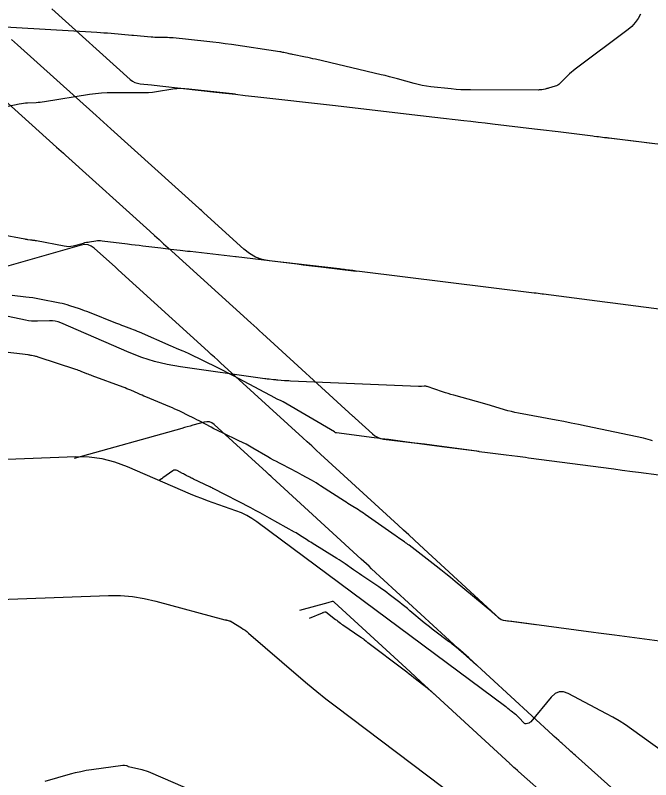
# Model space of a CAD drawing. Extents: x 1005228 to 1008882, y 1883389 to 1885754.
# Drawn here: x 1008110.2 to 1008159.8, y 1884352.9 to 1884412.5 of the extents above; entities that cross this region are included whole.
import ezdxf

# ---------------------------------------------------------------- set-up
doc = ezdxf.new("R2010")
doc.units = 0
for name, color, linetype in [('ATDIMS', 7, 'Continuous'), ('C-ANNO-NOTE', 7, 'Continuous'), ('S_BRIDGE', 7, 'Continuous'), ('TSOBSTACLE', 7, 'Continuous')]:
    doc.layers.add(name, color=color, linetype=linetype)

msp = doc.modelspace()

# ---------------------------------------------------------------- linework, layer by layer
at = {"layer": 'ATDIMS'}
for points in [[(1008107.976, 1884407.07), (1008113.426, 1884402.175), (1008113.601, 1884402.017), (1008113.776, 1884401.859), (1008113.951, 1884401.701), (1008114.126, 1884401.543), (1008120.691, 1884395.618), (1008121.052, 1884395.292), (1008121.413, 1884394.966), (1008121.773, 1884394.64), (1008122.133, 1884394.313), (1008128.579, 1884388.465), (1008128.803, 1884388.261), (1008129.027, 1884388.057), (1008129.251, 1884387.854), (1008129.475, 1884387.649), (1008136.532, 1884381.211), (1008136.575, 1884381.172), (1008136.618, 1884381.133), (1008136.661, 1884381.094), (1008136.703, 1884381.055), (1008138.055, 1884379.817), (1008138.245, 1884379.666), (1008138.452, 1884379.55), (1008138.674, 1884379.467), (1008138.911, 1884379.419), (1008141.518, 1884379.084), (1008142.492, 1884378.958), (1008143.466, 1884378.833), (1008145.968, 1884378.511), (1008146.178, 1884378.484), (1008146.388, 1884378.457), (1008146.598, 1884378.43), (1008146.808, 1884378.403), (1008147.859, 1884378.268), (1008148.489, 1884378.187), (1008149.356, 1884378.075), (1008149.57, 1884378.048), (1008149.785, 1884378.02), (1008149.999, 1884377.992), (1008150.214, 1884377.963), (1008156.889, 1884377.081), (1008157.531, 1884376.996), (1008158.333, 1884376.89), (1008158.815, 1884376.826), (1008160.393, 1884376.618)], [(1008146.388, 1884378.457), (1008145.813, 1884378.531), (1008142.689, 1884378.933), (1008142.115, 1884379.007), (1008141.348, 1884379.106), (1008141.156, 1884379.131), (1008140.965, 1884379.155), (1008140.773, 1884379.18), (1008140.582, 1884379.204), (1008139.294, 1884379.368), (1008139.016, 1884379.403), (1008138.737, 1884379.439), (1008138.459, 1884379.475), (1008138.18, 1884379.511), (1008135.244, 1884379.892), (1008135.228, 1884379.895), (1008135.214, 1884379.899), (1008135.2, 1884379.906), (1008135.186, 1884379.913), (1008135.109, 1884379.964), (1008135.096, 1884379.97), (1008135.084, 1884379.977), (1008131.081, 1884382.311), (1008131.033, 1884382.338), (1008130.983, 1884382.365), (1008130.934, 1884382.39), (1008130.883, 1884382.414), (1008130.681, 1884382.509), (1008130.631, 1884382.533), (1008130.581, 1884382.558), (1008130.531, 1884382.583), (1008130.482, 1884382.609), (1008127.62, 1884384.133), (1008127.217, 1884384.345), (1008126.813, 1884384.554), (1008126.406, 1884384.759), (1008125.998, 1884384.961), (1008123.771, 1884386.048), (1008123.656, 1884386.103), (1008123.54, 1884386.156), (1008123.424, 1884386.208), (1008123.306, 1884386.257), (1008122.835, 1884386.453), (1008122.718, 1884386.502), (1008122.6, 1884386.552), (1008122.483, 1884386.602), (1008122.366, 1884386.653), (1008119.894, 1884387.74), (1008119.741, 1884387.806), (1008119.588, 1884387.869), (1008119.433, 1884387.93), (1008119.278, 1884387.989), (1008118.654, 1884388.22), (1008118.498, 1884388.278), (1008118.342, 1884388.337), (1008118.187, 1884388.397), (1008118.033, 1884388.458), (1008115.977, 1884389.28), (1008115.788, 1884389.354), (1008115.599, 1884389.424), (1008115.408, 1884389.493), (1008115.217, 1884389.558), (1008114.448, 1884389.813), (1008114.256, 1884389.874), (1008114.061, 1884389.929), (1008113.865, 1884389.977), (1008113.667, 1884390.019), (1008112.083, 1884390.327), (1008111.821, 1884390.375), (1008111.558, 1884390.418), (1008111.294, 1884390.456), (1008111.03, 1884390.49), (1008109.97, 1884390.612)]]:
    msp.add_lwpolyline(points, dxfattribs=at)
at = {"layer": 'C-ANNO-NOTE'}
for points in [[(1008158.956, 1884412.55), (1008158.773, 1884412.199), (1008158.551, 1884411.879), (1008158.289, 1884411.59), (1008157.987, 1884411.334), (1008153.856, 1884408.246), (1008153.71, 1884408.133), (1008153.569, 1884408.015), (1008153.432, 1884407.891), (1008153.299, 1884407.763), (1008152.672, 1884407.136), (1008152.59, 1884407.064), (1008152.502, 1884407.003), (1008152.406, 1884406.954), (1008152.303, 1884406.918), (1008151.796, 1884406.771), (1008151.73, 1884406.752), (1008151.664, 1884406.736), (1008151.597, 1884406.72), (1008151.53, 1884406.706), (1008151.261, 1884406.654), (1008151.194, 1884406.642), (1008151.126, 1884406.634), (1008151.058, 1884406.629), (1008150.989, 1884406.628), (1008145.709, 1884406.631), (1008145.331, 1884406.637), (1008144.952, 1884406.652), (1008144.575, 1884406.677), (1008144.198, 1884406.711), (1008142.597, 1884406.879), (1008142.268, 1884406.921), (1008141.942, 1884406.976), (1008141.618, 1884407.046), (1008141.297, 1884407.129), (1008140.019, 1884407.491), (1008139.699, 1884407.58), (1008139.378, 1884407.665), (1008139.056, 1884407.746), (1008138.734, 1884407.823), (1008133.614, 1884409.024), (1008133.418, 1884409.069), (1008133.223, 1884409.112), (1008133.027, 1884409.154), (1008132.831, 1884409.195), (1008131.818, 1884409.399), (1008131.735, 1884409.416), (1008131.652, 1884409.434), (1008131.569, 1884409.452), (1008131.486, 1884409.47), (1008131.155, 1884409.546), (1008131.073, 1884409.564), (1008130.989, 1884409.58), (1008130.906, 1884409.595), (1008130.822, 1884409.608), (1008127.062, 1884410.166), (1008126.58, 1884410.235), (1008126.098, 1884410.299), (1008125.615, 1884410.357), (1008125.132, 1884410.411), (1008122.515, 1884410.685), (1008122.372, 1884410.698), (1008122.228, 1884410.708), (1008122.084, 1884410.714), (1008121.94, 1884410.717), (1008121.364, 1884410.721), (1008121.22, 1884410.723), (1008121.077, 1884410.729), (1008120.933, 1884410.737), (1008120.789, 1884410.749), (1008119.426, 1884410.874), (1008119.415, 1884410.875), (1008119.405, 1884410.875), (1008119.395, 1884410.875), (1008119.384, 1884410.874), (1008119.343, 1884410.871), (1008119.333, 1884410.871), (1008119.322, 1884410.871), (1008119.312, 1884410.871), (1008119.302, 1884410.872), (1008117.668, 1884411.025), (1008117.392, 1884411.05), (1008117.117, 1884411.072), (1008116.84, 1884411.091), (1008116.564, 1884411.109), (1008108.47, 1884411.572)], [(1008160.751, 1884354.996), (1008158.247, 1884356.8), (1008157.778, 1884357.125), (1008157.299, 1884357.434), (1008156.81, 1884357.725), (1008156.31, 1884357.999), (1008153.326, 1884359.569), (1008152.955, 1884359.705), (1008152.61, 1884359.706), (1008152.292, 1884359.572), (1008152.001, 1884359.304), (1008150.4, 1884357.365), (1008150.367, 1884357.331), (1008150.329, 1884357.302), (1008150.287, 1884357.281), (1008150.241, 1884357.266), (1008150.05, 1884357.219), (1008150.003, 1884357.213), (1008149.961, 1884357.219), (1008149.922, 1884357.237), (1008149.886, 1884357.267), (1008149.477, 1884357.702), (1008149.417, 1884357.763), (1008149.354, 1884357.822), (1008149.288, 1884357.878), (1008149.221, 1884357.931), (1008148.88, 1884358.189), (1008148.844, 1884358.217), (1008148.808, 1884358.245), (1008148.773, 1884358.273), (1008148.739, 1884358.303), (1008148.602, 1884358.421), (1008148.567, 1884358.45), (1008148.532, 1884358.479), (1008148.496, 1884358.507), (1008148.46, 1884358.534), (1008129.038, 1884372.961), (1008128.653, 1884373.225), (1008128.251, 1884373.458), (1008127.833, 1884373.659), (1008127.398, 1884373.829), (1008125.625, 1884374.447), (1008125.184, 1884374.605), (1008124.745, 1884374.772), (1008124.31, 1884374.946), (1008123.877, 1884375.128), (1008118.948, 1884377.261), (1008117.973, 1884377.621), (1008116.975, 1884377.867), (1008115.957, 1884377.999), (1008114.917, 1884378.017), (1008106.208, 1884377.691)], [(1008102.596, 1884366.667), (1008117.469, 1884367.209), (1008118.407, 1884367.208), (1008119.338, 1884367.137), (1008120.26, 1884366.996), (1008121.175, 1884366.785), (1008126.556, 1884365.33), (1008126.597, 1884365.319), (1008126.639, 1884365.309), (1008126.68, 1884365.299), (1008126.721, 1884365.29), (1008126.888, 1884365.253), (1008126.929, 1884365.242), (1008126.968, 1884365.228), (1008127.006, 1884365.211), (1008127.043, 1884365.19), (1008127.839, 1884364.696), (1008127.982, 1884364.603), (1008128.12, 1884364.505), (1008128.255, 1884364.402), (1008128.386, 1884364.293), (1008132.297, 1884360.918), (1008132.996, 1884360.325), (1008133.705, 1884359.742), (1008134.423, 1884359.172), (1008135.151, 1884358.613), (1008144.701, 1884351.4)], [(1008112.531, 1884352.753), (1008114.499, 1884353.308), (1008114.907, 1884353.416), (1008115.318, 1884353.509), (1008115.733, 1884353.589), (1008116.15, 1884353.654), (1008118.595, 1884353.995), (1008118.628, 1884353.998), (1008118.661, 1884353.998), (1008118.694, 1884353.996), (1008118.727, 1884353.99), (1008118.896, 1884353.953), (1008118.909, 1884353.949), (1008118.922, 1884353.945), (1008118.934, 1884353.939), (1008118.946, 1884353.933), (1008118.991, 1884353.904), (1008119.003, 1884353.898), (1008119.015, 1884353.892), (1008119.028, 1884353.888), (1008119.04, 1884353.884), (1008120.059, 1884353.642), (1008120.231, 1884353.597), (1008120.402, 1884353.545), (1008120.57, 1884353.485), (1008120.735, 1884353.417), (1008127.705, 1884350.398)]]:
    msp.add_lwpolyline(points, dxfattribs=at)
at = {"layer": 'S_BRIDGE'}
msp.add_lwpolyline([(1008159.903, 1884379.264), (1008159.73, 1884379.327), (1008159.555, 1884379.383), (1008159.378, 1884379.432), (1008159.199, 1884379.474), (1008154.715, 1884380.426), (1008154.135, 1884380.547), (1008153.553, 1884380.665), (1008152.971, 1884380.779), (1008152.389, 1884380.889), (1008149.446, 1884381.438), (1008149.169, 1884381.493), (1008148.894, 1884381.556), (1008148.621, 1884381.626), (1008148.349, 1884381.704), (1008147.267, 1884382.029), (1008146.997, 1884382.11), (1008146.726, 1884382.189), (1008146.454, 1884382.266), (1008146.182, 1884382.341), (1008144.401, 1884382.83), (1008144.179, 1884382.892), (1008143.959, 1884382.958), (1008143.739, 1884383.027), (1008143.52, 1884383.099), (1008142.318, 1884383.504), (1008142.264, 1884383.52), (1008142.209, 1884383.53), (1008142.153, 1884383.535), (1008142.096, 1884383.534), (1008141.869, 1884383.521), (1008141.812, 1884383.519), (1008141.755, 1884383.518), (1008141.698, 1884383.518), (1008141.641, 1884383.52), (1008131.658, 1884383.938), (1008131.544, 1884383.943), (1008131.43, 1884383.95), (1008131.316, 1884383.958), (1008131.202, 1884383.966), (1008130.689, 1884384.008), (1008130.604, 1884384.015), (1008130.519, 1884384.023), (1008130.434, 1884384.032), (1008130.349, 1884384.041), (1008130.008, 1884384.078), (1008129.923, 1884384.087), (1008129.838, 1884384.097), (1008129.753, 1884384.108), (1008129.668, 1884384.12), (1008123.083, 1884385.039), (1008122.056, 1884385.217), (1008121.049, 1884385.463), (1008120.061, 1884385.777), (1008119.092, 1884386.158), (1008113.763, 1884388.464), (1008113.546, 1884388.544), (1008113.324, 1884388.599), (1008113.098, 1884388.628), (1008112.866, 1884388.632), (1008111.932, 1884388.597), (1008111.699, 1884388.596), (1008111.467, 1884388.608), (1008111.236, 1884388.635), (1008111.007, 1884388.677), (1008104.194, 1884390.119)], dxfattribs=at)
at = {"layer": 'TSOBSTACLE'}
for points in [[(1008113.056, 1884412.954), (1008119.173, 1884407.458), (1008119.345, 1884407.326), (1008119.53, 1884407.225), (1008119.729, 1884407.154), (1008119.942, 1884407.115), (1008120.822, 1884407.022), (1008121.041, 1884406.998), (1008121.261, 1884406.974), (1008121.481, 1884406.95), (1008121.701, 1884406.926), (1008125.838, 1884406.464), (1008126.601, 1884406.378), (1008127.364, 1884406.293), (1008128.127, 1884406.208), (1008128.89, 1884406.123), (1008135.162, 1884405.422), (1008135.828, 1884405.347), (1008136.493, 1884405.271), (1008137.158, 1884405.195), (1008137.823, 1884405.117), (1008140.692, 1884404.78), (1008141.812, 1884404.648), (1008142.932, 1884404.516), (1008145.171, 1884404.253), (1008145.73, 1884404.187), (1008146.29, 1884404.121), (1008146.85, 1884404.056), (1008147.41, 1884403.99), (1008150.692, 1884403.606), (1008151.155, 1884403.551), (1008151.618, 1884403.496), (1008152.081, 1884403.44), (1008152.543, 1884403.383), (1008155.246, 1884403.049), (1008155.357, 1884403.035), (1008155.541, 1884403.012), (1008155.578, 1884403.008), (1008155.615, 1884403.003), (1008155.652, 1884402.999), (1008155.689, 1884402.994), (1008156.145, 1884402.936), (1008156.233, 1884402.925), (1008156.321, 1884402.913), (1008156.409, 1884402.902), (1008156.498, 1884402.891), (1008160.939, 1884402.343)], [(1008164.387, 1884389.025), (1008157.401, 1884389.929), (1008156.794, 1884390.007), (1008156.188, 1884390.086), (1008155.581, 1884390.164), (1008154.974, 1884390.243), (1008151.407, 1884390.704), (1008151.298, 1884390.719), (1008150.821, 1884390.78), (1008150.784, 1884390.785), (1008150.747, 1884390.789), (1008150.71, 1884390.794), (1008150.673, 1884390.799), (1008137.041, 1884392.483), (1008136.78, 1884392.515), (1008136.519, 1884392.547), (1008135.998, 1884392.612), (1008135.867, 1884392.628), (1008135.737, 1884392.644), (1008135.607, 1884392.659), (1008135.476, 1884392.675), (1008129.999, 1884393.318), (1008129.454, 1884393.424), (1008128.945, 1884393.608), (1008128.472, 1884393.871), (1008128.034, 1884394.212), (1008124.916, 1884397.041), (1008124.816, 1884397.132), (1008124.715, 1884397.223), (1008124.615, 1884397.314), (1008124.515, 1884397.405), (1008117.651, 1884403.6), (1008117.365, 1884403.858), (1008117.078, 1884404.116), (1008116.792, 1884404.374), (1008116.506, 1884404.631), (1008110.369, 1884410.144), (1008109.895, 1884410.57)], [(1008127.365, 1884406.292), (1008123.739, 1884406.706), (1008123.424, 1884406.731), (1008123.109, 1884406.735), (1008122.795, 1884406.719), (1008122.481, 1884406.681), (1008121.226, 1884406.487), (1008120.912, 1884406.445), (1008120.597, 1884406.416), (1008120.281, 1884406.399), (1008119.964, 1884406.396), (1008117.833, 1884406.416), (1008117.373, 1884406.411), (1008116.915, 1884406.386), (1008116.457, 1884406.341), (1008116.002, 1884406.277), (1008112.472, 1884405.703), (1008112.31, 1884405.679), (1008112.147, 1884405.66), (1008111.983, 1884405.645), (1008111.82, 1884405.634), (1008111.164, 1884405.602), (1008111, 1884405.591), (1008110.837, 1884405.573), (1008110.675, 1884405.549), (1008110.514, 1884405.519), (1008106.332, 1884404.648)], [(1008156.321, 1884402.913), (1008156.524, 1884402.888), (1008159.024, 1884402.579), (1008159.433, 1884402.529), (1008159.842, 1884402.478)], [(1008107.016, 1884395.746), (1008110.945, 1884395.012), (1008110.997, 1884395.003), (1008111.048, 1884394.994), (1008111.1, 1884394.986), (1008111.152, 1884394.979), (1008111.384, 1884394.949), (1008111.424, 1884394.944), (1008111.463, 1884394.939), (1008111.503, 1884394.935), (1008111.542, 1884394.93), (1008111.7, 1884394.912), (1008111.74, 1884394.907), (1008111.779, 1884394.901), (1008111.819, 1884394.895), (1008111.858, 1884394.887), (1008114.015, 1884394.468), (1008114.191, 1884394.444), (1008114.366, 1884394.439), (1008114.54, 1884394.454), (1008114.714, 1884394.49), (1008115.516, 1884394.698), (1008115.637, 1884394.728), (1008115.757, 1884394.754), (1008115.879, 1884394.778), (1008116.001, 1884394.798), (1008116.49, 1884394.874), (1008116.612, 1884394.888), (1008116.734, 1884394.894), (1008116.857, 1884394.892), (1008116.98, 1884394.881), (1008118.961, 1884394.632), (1008119.258, 1884394.595), (1008119.554, 1884394.559), (1008119.851, 1884394.523), (1008120.147, 1884394.487), (1008121.545, 1884394.321), (1008121.736, 1884394.298), (1008121.926, 1884394.276), (1008122.117, 1884394.253), (1008122.308, 1884394.231), (1008123.071, 1884394.141), (1008123.262, 1884394.118), (1008123.453, 1884394.096), (1008123.644, 1884394.074), (1008123.835, 1884394.052), (1008127.37, 1884393.644), (1008127.387, 1884393.642), (1008127.423, 1884393.637), (1008132.182, 1884393.065), (1008132.643, 1884393.009), (1008133.103, 1884392.953), (1008133.564, 1884392.898), (1008134.024, 1884392.842), (1008136.787, 1884392.505)], [(1008162.38, 1884363.406), (1008156.934, 1884364.126), (1008156.521, 1884364.181), (1008156.109, 1884364.235), (1008155.696, 1884364.29), (1008155.283, 1884364.344), (1008148.919, 1884365.185), (1008148.599, 1884365.227), (1008148.279, 1884365.27), (1008148.201, 1884365.286), (1008148.129, 1884365.313), (1008148.062, 1884365.351), (1008148, 1884365.4), (1008141.719, 1884371.174), (1008141.303, 1884371.556), (1008140.887, 1884371.938), (1008140.471, 1884372.32), (1008140.055, 1884372.701), (1008134.015, 1884378.236), (1008133.665, 1884378.556), (1008133.315, 1884378.876), (1008132.965, 1884379.196), (1008132.615, 1884379.516), (1008126.198, 1884385.37), (1008125.961, 1884385.585), (1008125.725, 1884385.801), (1008125.488, 1884386.016), (1008125.251, 1884386.231), (1008118.217, 1884392.613), (1008118.164, 1884392.661), (1008118.111, 1884392.71), (1008118.057, 1884392.758), (1008118.004, 1884392.806), (1008116.354, 1884394.296), (1008116.124, 1884394.46), (1008115.878, 1884394.554), (1008115.616, 1884394.578), (1008115.337, 1884394.531), (1008109.326, 1884392.806)], [(1008150.802, 1884364.937), (1008149.639, 1884365.091), (1008148.283, 1884365.27), (1008148.186, 1884365.29), (1008148.095, 1884365.324), (1008148.011, 1884365.371), (1008147.932, 1884365.432), (1008147.49, 1884365.829), (1008147.482, 1884365.836), (1008147.473, 1884365.843), (1008147.452, 1884365.86), (1008147.439, 1884365.87), (1008147.39, 1884365.907), (1008147.38, 1884365.914), (1008147.371, 1884365.922), (1008147.362, 1884365.929), (1008147.352, 1884365.937), (1008144.508, 1884368.308), (1008144.138, 1884368.614), (1008143.765, 1884368.916), (1008143.39, 1884369.214), (1008143.011, 1884369.509), (1008140.91, 1884371.133), (1008140.821, 1884371.2), (1008140.732, 1884371.266), (1008140.641, 1884371.331), (1008140.549, 1884371.394), (1008140.18, 1884371.643), (1008140.088, 1884371.705), (1008139.996, 1884371.768), (1008139.905, 1884371.832), (1008139.814, 1884371.896), (1008137.493, 1884373.535), (1008137.361, 1884373.627), (1008137.228, 1884373.717), (1008137.092, 1884373.804), (1008136.956, 1884373.89), (1008136.407, 1884374.227), (1008136.27, 1884374.312), (1008136.134, 1884374.397), (1008135.998, 1884374.484), (1008135.863, 1884374.571), (1008134.014, 1884375.767), (1008133.838, 1884375.88), (1008133.659, 1884375.989), (1008133.479, 1884376.096), (1008133.297, 1884376.2), (1008132.567, 1884376.61), (1008132.384, 1884376.712), (1008132.2, 1884376.812), (1008132.015, 1884376.91), (1008131.829, 1884377.007), (1008130.806, 1884377.535), (1008130.574, 1884377.657), (1008130.344, 1884377.781), (1008130.115, 1884377.908), (1008129.888, 1884378.039), (1008128.739, 1884378.709), (1008128.471, 1884378.861), (1008128.199, 1884379.007), (1008127.924, 1884379.148), (1008127.646, 1884379.282), (1008126.35, 1884379.889), (1008126.128, 1884379.995), (1008125.907, 1884380.104), (1008125.688, 1884380.215), (1008125.47, 1884380.329), (1008124.538, 1884380.826), (1008124.352, 1884380.924), (1008124.165, 1884381.02), (1008123.977, 1884381.115), (1008123.788, 1884381.208), (1008123.032, 1884381.577), (1008122.843, 1884381.668), (1008122.652, 1884381.756), (1008122.46, 1884381.841), (1008122.266, 1884381.923), (1008120.387, 1884382.702), (1008120.239, 1884382.764), (1008120.09, 1884382.827), (1008119.942, 1884382.891), (1008119.795, 1884382.955), (1008119.204, 1884383.215), (1008119.056, 1884383.279), (1008118.907, 1884383.34), (1008118.758, 1884383.399), (1008118.607, 1884383.456), (1008116.196, 1884384.347), (1008116.09, 1884384.387), (1008115.983, 1884384.427), (1008115.877, 1884384.468), (1008115.771, 1884384.51), (1008115.348, 1884384.679), (1008115.242, 1884384.721), (1008115.136, 1884384.761), (1008115.029, 1884384.799), (1008114.921, 1884384.836), (1008111.995, 1884385.809), (1008111.931, 1884385.829), (1008111.866, 1884385.847), (1008111.801, 1884385.863), (1008111.736, 1884385.877), (1008111.472, 1884385.929), (1008111.406, 1884385.941), (1008111.339, 1884385.952), (1008111.273, 1884385.961), (1008111.206, 1884385.97), (1008108.277, 1884386.308)], [(1008157.642, 1884351.385), (1008153.885, 1884354.749), (1008153.766, 1884354.855), (1008153.648, 1884354.961), (1008153.53, 1884355.066), (1008153.411, 1884355.172), (1008152.815, 1884355.702), (1008152.757, 1884355.754), (1008152.699, 1884355.805), (1008152.642, 1884355.857), (1008152.584, 1884355.908), (1008152.236, 1884356.217), (1008152.164, 1884356.28), (1008152.153, 1884356.291), (1008152.141, 1884356.302), (1008152.129, 1884356.312), (1008152.117, 1884356.323), (1008145.559, 1884362.352), (1008144.725, 1884363.118), (1008137.989, 1884369.31), (1008137.787, 1884369.496), (1008137.585, 1884369.682), (1008137.382, 1884369.867), (1008137.18, 1884370.052), (1008130.234, 1884376.417), (1008130.124, 1884376.518), (1008130.013, 1884376.62), (1008129.902, 1884376.721), (1008129.791, 1884376.822), (1008125.705, 1884380.55), (1008125.531, 1884380.676), (1008125.343, 1884380.749), (1008125.143, 1884380.769), (1008124.931, 1884380.735), (1008124.054, 1884380.491), (1008123.835, 1884380.43), (1008123.616, 1884380.369), (1008123.397, 1884380.307), (1008123.178, 1884380.246), (1008114.8, 1884377.908)], [(1008146.182, 1884361.78), (1008146.18, 1884361.78), (1008145.129, 1884362.726), (1008145.037, 1884362.807), (1008144.945, 1884362.886), (1008144.851, 1884362.964), (1008144.756, 1884363.04), (1008144.374, 1884363.343), (1008144.279, 1884363.419), (1008144.182, 1884363.493), (1008144.086, 1884363.568), (1008143.989, 1884363.641), (1008142.919, 1884364.443), (1008142.709, 1884364.603), (1008142.502, 1884364.765), (1008142.296, 1884364.93), (1008142.093, 1884365.097), (1008140.975, 1884366.029), (1008140.778, 1884366.192), (1008140.58, 1884366.352), (1008140.38, 1884366.511), (1008140.179, 1884366.668), (1008139.371, 1884367.292), (1008139.168, 1884367.446), (1008138.963, 1884367.597), (1008138.755, 1884367.745), (1008138.544, 1884367.89), (1008137.217, 1884368.786), (1008137.056, 1884368.895), (1008136.895, 1884369.005), (1008136.735, 1884369.117), (1008136.576, 1884369.229), (1008135.939, 1884369.679), (1008135.779, 1884369.79), (1008135.617, 1884369.898), (1008135.453, 1884370.004), (1008135.288, 1884370.108), (1008133.359, 1884371.294), (1008133.244, 1884371.365), (1008133.129, 1884371.437), (1008133.015, 1884371.51), (1008132.901, 1884371.583), (1008132.445, 1884371.878), (1008132.331, 1884371.951), (1008132.215, 1884372.022), (1008132.099, 1884372.091), (1008131.981, 1884372.158), (1008130.033, 1884373.252), (1008129.667, 1884373.455), (1008129.301, 1884373.654), (1008128.932, 1884373.851), (1008128.562, 1884374.044), (1008125.637, 1884375.553), (1008125.616, 1884375.564), (1008125.594, 1884375.576), (1008125.573, 1884375.587), (1008125.552, 1884375.6), (1008125.469, 1884375.648), (1008125.447, 1884375.66), (1008125.426, 1884375.672), (1008125.405, 1884375.683), (1008125.383, 1884375.693), (1008124.1, 1884376.294), (1008124.028, 1884376.328), (1008123.956, 1884376.364), (1008123.885, 1884376.4), (1008123.814, 1884376.437), (1008123.531, 1884376.586), (1008123.46, 1884376.623), (1008123.39, 1884376.66), (1008123.319, 1884376.698), (1008123.248, 1884376.735), (1008122.832, 1884376.956), (1008122.741, 1884376.992), (1008122.651, 1884377), (1008122.563, 1884376.979), (1008122.477, 1884376.931), (1008121.721, 1884376.382), (1008121.693, 1884376.361), (1008121.664, 1884376.341), (1008121.636, 1884376.321), (1008121.607, 1884376.302), (1008121.433, 1884376.186)], [(1008151.904, 1884351.318), (1008149.456, 1884353.496), (1008149.365, 1884353.577), (1008149.182, 1884353.739), (1008149.091, 1884353.821), (1008148.916, 1884353.975), (1008148.877, 1884354.01), (1008148.838, 1884354.045), (1008148.8, 1884354.08), (1008148.761, 1884354.116), (1008142.684, 1884359.702), (1008141.84, 1884360.478), (1008140.996, 1884361.254), (1008135.065, 1884366.705), (1008135.031, 1884366.73), (1008134.994, 1884366.745), (1008134.954, 1884366.749), (1008134.912, 1884366.742), (1008134.565, 1884366.647), (1008132.354, 1884366.042)], [(1008133.157, 1884365.442), (1008134.158, 1884365.876), (1008134.18, 1884365.885), (1008134.203, 1884365.895), (1008134.226, 1884365.904), (1008134.249, 1884365.913), (1008134.341, 1884365.947), (1008134.363, 1884365.953), (1008134.385, 1884365.953), (1008134.406, 1884365.947), (1008134.426, 1884365.934), (1008135.177, 1884365.355), (1008135.224, 1884365.319), (1008135.272, 1884365.282), (1008135.319, 1884365.245), (1008135.366, 1884365.208), (1008135.555, 1884365.06), (1008135.602, 1884365.024), (1008135.65, 1884364.988), (1008135.699, 1884364.953), (1008135.749, 1884364.92), (1008137.15, 1884363.973), (1008137.175, 1884363.956), (1008137.2, 1884363.938), (1008137.225, 1884363.92), (1008137.249, 1884363.902), (1008137.346, 1884363.827), (1008137.371, 1884363.808), (1008137.394, 1884363.789), (1008137.418, 1884363.77), (1008137.442, 1884363.75), (1008137.567, 1884363.646), (1008137.596, 1884363.622), (1008137.625, 1884363.598), (1008137.655, 1884363.575), (1008137.684, 1884363.553), (1008140.539, 1884361.412), (1008140.729, 1884361.268), (1008140.918, 1884361.123), (1008141.106, 1884360.977), (1008141.293, 1884360.83), (1008142.29, 1884360.039), (1008142.351, 1884359.99), (1008142.411, 1884359.94), (1008142.47, 1884359.889), (1008142.529, 1884359.837), (1008142.877, 1884359.524), (1008142.879, 1884359.523)]]:
    msp.add_lwpolyline(points, dxfattribs=at)

doc.saveas('drawing.dxf')
